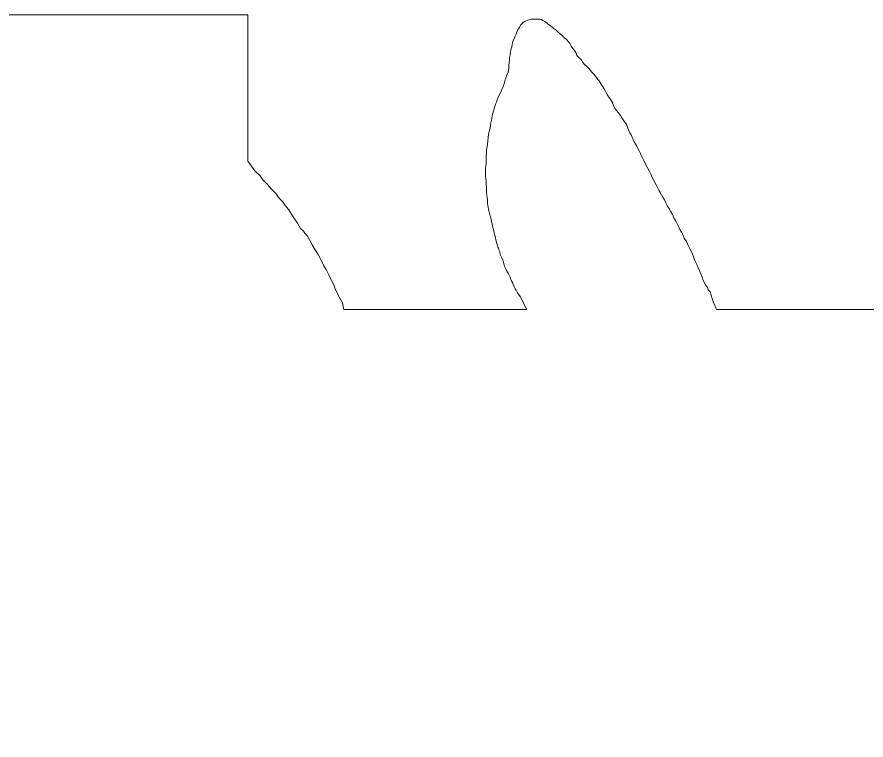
# Model space of a CAD drawing. Extents: x -1643653 to 4543381, y 1624270 to 13878484.
# Drawn here: x 688108 to 689549, y 8949769 to 8950997 of the extents above; entities that cross this region are included whole.
import ezdxf

# ---------------------------------------------------------------- set-up
doc = ezdxf.new("R2010")
doc.units = 0
doc.header["$LTSCALE"] = 200
doc.layers.add('1', color=7, linetype='Continuous', lineweight=13)
doc.layers.add('29', color=7, linetype='Continuous', lineweight=13)

msp = doc.modelspace()

# ---------------------------------------------------------------- linework, layer by layer
at = {"layer": '1', "lineweight": 25}
msp.add_spline([(814781, 9009175.5), (814787.2, 9009173.4), (814796.9, 9009173.4), (814799.4, 9009172.4), (814805.1, 9009174.5), (814805.6, 9009176.5), (814811.7, 9009179.5), (814811.7, 9009179.5), (814801.5, 9009181), (814790.7, 9009181.5), (814784.1, 9009183.1), (814777.4, 9009185.1), (814778.4, 9009175.5)], degree=3, dxfattribs=at)
at = {"layer": '29'}
for p, q in [((688662.9, 8950500.1), (688685.5, 8950500.1)), ((688685.5, 8950500.1), (688973.1, 8950500.1)), ((689294.8, 8950500.1), (690377.4, 8950500.1))]:
    msp.add_line(p, q, dxfattribs=at)
for points in [[(687082.3, 8951500.1), (688000, 8951500.1), (688000, 8951000.1), (688500, 8951000.1), (688500, 8950751.6)], [(688934.6, 8950883.4), (688936, 8950888.3), (688937.7, 8950892.7), (688939.3, 8950897.6), (688941.4, 8950902.6), (688941.8, 8950905.7), (688942.4, 8950909.4), (688942.8, 8950913.1), (688942.4, 8950914.3), (688943.1, 8950919.2), (688943.5, 8950923.4), (688943.7, 8950928), (688944.9, 8950932.2), (688945.5, 8950936), (688946.3, 8950940.6), (688947.5, 8950945.9), (688948.1, 8950949.8), (688948.9, 8950953.3), (688950, 8950955.9), (688952.5, 8950961.2), (688953.4, 8950963.7), (688954.8, 8950967.5), (688956.1, 8950970.5), (688958.1, 8950974.5), (688959.3, 8950976.5), (688960.8, 8950979.2), (688962.7, 8950982.7), (688965.8, 8950986.1), (688967, 8950987.1), (688969.8, 8950988.9), (688974.9, 8950991.1), (688977.6, 8950992.4), (688980.8, 8950992.7), (688985.2, 8950993.1), (688988.8, 8950993), (688994.4, 8950992.9), (688997.2, 8950992.1), (689000.3, 8950990.6), (689003.9, 8950988.6), (689007.5, 8950986), (689010.2, 8950983.8), (689013.4, 8950981.7), (689016.3, 8950979.5), (689019.8, 8950976.4), (689022.8, 8950973.9), (689026.5, 8950970.6), (689029.4, 8950968.3), (689032.3, 8950965.7), (689036.2, 8950962.4), (689040.5, 8950958.2), (689044.2, 8950953.9), (689046.1, 8950951.3), (689048.6, 8950946.8), (689051.2, 8950943), (689053.1, 8950941.6), (689056.4, 8950936.5), (689058.1, 8950931.2), (689061.6, 8950927.8), (689065.3, 8950924.1), (689067.9, 8950919), (689071.4, 8950915.3), (689074.8, 8950912.5), (689078.4, 8950908.9), (689080.6, 8950906.1), (689084, 8950902.4), (689086.4, 8950899.8), (689089.9, 8950895.9), (689093.5, 8950890.5), (689095.6, 8950888.1), (689099, 8950882.6), (689101.6, 8950879.1), (689104.5, 8950874.5), (689106.8, 8950870.8), (689109.5, 8950864.7), (689112.3, 8950860.5), (689115.8, 8950856), (689117.5, 8950853), (689118.8, 8950850.4), (689119.8, 8950847.4), (689122.7, 8950841.4), (689128.8, 8950833.6), (689131.9, 8950829.2), (689134.6, 8950825.1), (689137.7, 8950820), (689142, 8950814), (689144.4, 8950807.8), (689147.8, 8950800.1), (689150.1, 8950796.7), (689151.6, 8950792.5), (689154.8, 8950785.8), (689158.5, 8950778.9), (689163.5, 8950769.3), (689165.9, 8950764.6), (689167.7, 8950760.4), (689169.7, 8950756.5), (689171.8, 8950752.8), (689174.2, 8950747.7), (689178, 8950740.6), (689180.7, 8950735.5), (689183.8, 8950729.5), (689185.9, 8950723.9)], [(688934.6, 8950883.4), (688936, 8950888.3), (688937.7, 8950892.7), (688939.3, 8950897.6), (688941.4, 8950902.6), (688941.8, 8950905.7), (688942.4, 8950909.4), (688942.8, 8950913.1), (688942.4, 8950914.3), (688943.1, 8950919.2), (688943.5, 8950923.4), (688943.7, 8950928), (688944.9, 8950932.2), (688945.5, 8950936), (688946.3, 8950940.6), (688947.5, 8950945.9), (688948.1, 8950949.8), (688948.9, 8950953.3), (688950, 8950955.9), (688952.5, 8950961.2), (688953.4, 8950963.7), (688954.8, 8950967.5), (688956.1, 8950970.5), (688958.1, 8950974.5), (688959.3, 8950976.5), (688960.8, 8950979.2), (688962.7, 8950982.7), (688965.8, 8950986.1), (688967, 8950987.1), (688969.8, 8950988.9), (688974.9, 8950991.1), (688977.6, 8950992.4), (688980.8, 8950992.7), (688985.2, 8950993.1), (688988.8, 8950993), (688994.4, 8950992.9), (688997.2, 8950992.1), (689000.3, 8950990.6), (689003.9, 8950988.6), (689007.5, 8950986), (689010.2, 8950983.8), (689013.4, 8950981.7), (689016.3, 8950979.5), (689019.8, 8950976.4), (689022.8, 8950973.9), (689026.5, 8950970.6), (689029.4, 8950968.3), (689032.3, 8950965.7), (689036.2, 8950962.4), (689040.5, 8950958.2), (689044.2, 8950953.9), (689046.1, 8950951.3), (689048.6, 8950946.8), (689051.2, 8950943), (689053.1, 8950941.6), (689056.4, 8950936.5), (689058.1, 8950931.2), (689061.6, 8950927.8), (689065.3, 8950924.1), (689067.9, 8950919), (689071.4, 8950915.3), (689074.8, 8950912.5), (689078.4, 8950908.9), (689080.6, 8950906.1), (689084, 8950902.4), (689086.4, 8950899.8), (689089.9, 8950895.9), (689093.5, 8950890.5), (689095.6, 8950888.1), (689099, 8950882.6), (689101.6, 8950879.1), (689104.5, 8950874.5), (689106.8, 8950870.8), (689109.5, 8950864.7), (689112.3, 8950860.5), (689115.8, 8950856), (689117.5, 8950853), (689118.8, 8950850.4), (689119.8, 8950847.4), (689122.7, 8950841.4), (689128.8, 8950833.6), (689131.9, 8950829.2), (689134.6, 8950825.1), (689137.7, 8950820), (689142, 8950814), (689144.4, 8950807.8), (689147.8, 8950800.1), (689150.1, 8950796.7), (689151.6, 8950792.5), (689154.8, 8950785.8), (689158.5, 8950778.9), (689163.5, 8950769.3), (689165.9, 8950764.6), (689167.7, 8950760.4), (689169.7, 8950756.5), (689171.8, 8950752.8), (689174.2, 8950747.7), (689178, 8950740.6), (689180.7, 8950735.5), (689183.8, 8950729.5), (689185.9, 8950723.9)], [(688973.1, 8950500), (688961.9, 8950522.1), (688957.6, 8950528.5), (688955.2, 8950532.9), (688953.6, 8950535.3), (688951.7, 8950538.7), (688950.2, 8950542.6), (688948.8, 8950545.7), (688947.3, 8950548.7), (688946.1, 8950551), (688944.9, 8950554.7), (688943.2, 8950558.5), (688941.5, 8950561.7), (688940.2, 8950563.6), (688938.6, 8950566.2), (688937.7, 8950568.2), (688936.4, 8950571.4), (688935.4, 8950573.5), (688934.7, 8950575.7), (688933.6, 8950579.9), (688932.3, 8950583.8), (688930.9, 8950587.5), (688930.4, 8950588.7), (688929.1, 8950590.8), (688928.2, 8950593.1), (688927.3, 8950598), (688926.5, 8950600.2), (688925.3, 8950603.8), (688924.2, 8950606), (688923.4, 8950608.3), (688922.2, 8950612), (688921.9, 8950613.6), (688921.2, 8950616.4), (688920.8, 8950618.4), (688919.8, 8950621.4), (688919.2, 8950624.2), (688918.5, 8950627.5), (688918, 8950630.1), (688917.2, 8950632.8), (688916.4, 8950635.7), (688914.9, 8950641.3), (688914.4, 8950645.5), (688913.4, 8950649.5), (688912.4, 8950653.4), (688911.4, 8950656.6), (688910.2, 8950661.1), (688909.8, 8950663.1), (688908.9, 8950667.3), (688908.4, 8950670.2), (688907.8, 8950673.5), (688907, 8950677.3), (688906.6, 8950679.6), (688906.5, 8950682.5), (688906.3, 8950686.5), (688906.1, 8950689.5), (688905.3, 8950694.1), (688905, 8950697.2), (688904.9, 8950701), (688904.8, 8950706.2), (688904.7, 8950709.8), (688904.3, 8950712.3), (688904.3, 8950716.1), (688903.5, 8950723), (688903.3, 8950726.5), (688903.3, 8950731.5), (688903, 8950735.6), (688903, 8950739.6), (688903.4, 8950743.1), (688903.9, 8950747.2), (688904.1, 8950752.2), (688904.1, 8950755.4), (688904.2, 8950759.6), (688904.5, 8950763.9), (688904.6, 8950768.5), (688904.9, 8950771), (688905.3, 8950773.9), (688905.7, 8950776.7), (688906.6, 8950780.8), (688906.7, 8950780.8), (688907.6, 8950792.2), (688907.9, 8950797.3), (688908.5, 8950800.1), (688909.9, 8950804.4), (688910.8, 8950807.6), (688911.6, 8950812.8), (688912.2, 8950817.2), (688913.3, 8950820.9), (688913.8, 8950825.5), (688914.2, 8950828.8), (688916, 8950834.7), (688917.5, 8950840.5), (688918.7, 8950844.8), (688920, 8950848.4), (688921.6, 8950851.9), (688922.9, 8950855.7), (688924.6, 8950860.3), (688927.9, 8950866.9), (688929.6, 8950870.8), (688931.1, 8950874.9), (688933.4, 8950879.3), (688934.6, 8950883.4)], [(688973.1, 8950500), (688961.9, 8950522.1), (688957.6, 8950528.5), (688955.2, 8950532.9), (688953.6, 8950535.3), (688951.7, 8950538.7), (688950.2, 8950542.6), (688948.8, 8950545.7), (688947.3, 8950548.7), (688946.1, 8950551), (688944.9, 8950554.7), (688943.2, 8950558.5), (688941.5, 8950561.7), (688940.2, 8950563.6), (688938.6, 8950566.2), (688937.7, 8950568.2), (688936.4, 8950571.4), (688935.4, 8950573.5), (688934.7, 8950575.7), (688933.6, 8950579.9), (688932.3, 8950583.8), (688930.9, 8950587.5), (688930.4, 8950588.7), (688929.1, 8950590.8), (688928.2, 8950593.1), (688927.3, 8950598), (688926.5, 8950600.2), (688925.3, 8950603.8), (688924.2, 8950606), (688923.4, 8950608.3), (688922.2, 8950612), (688921.9, 8950613.6), (688921.2, 8950616.4), (688920.8, 8950618.4), (688919.8, 8950621.4), (688919.2, 8950624.2), (688918.5, 8950627.5), (688918, 8950630.1), (688917.2, 8950632.8), (688916.4, 8950635.7), (688914.9, 8950641.3), (688914.4, 8950645.5), (688913.4, 8950649.5), (688912.4, 8950653.4), (688911.4, 8950656.6), (688910.2, 8950661.1), (688909.8, 8950663.1), (688908.9, 8950667.3), (688908.4, 8950670.2), (688907.8, 8950673.5), (688907, 8950677.3), (688906.6, 8950679.6), (688906.5, 8950682.5), (688906.3, 8950686.5), (688906.1, 8950689.5), (688905.3, 8950694.1), (688905, 8950697.2), (688904.9, 8950701), (688904.8, 8950706.2), (688904.7, 8950709.8), (688904.3, 8950712.3), (688904.3, 8950716.1), (688903.5, 8950723), (688903.3, 8950726.5), (688903.3, 8950731.5), (688903, 8950735.6), (688903, 8950739.6), (688903.4, 8950743.1), (688903.9, 8950747.2), (688904.1, 8950752.2), (688904.1, 8950755.4), (688904.2, 8950759.6), (688904.5, 8950763.9), (688904.6, 8950768.5), (688904.9, 8950771), (688905.3, 8950773.9), (688905.7, 8950776.7), (688906.6, 8950780.8), (688906.7, 8950780.8), (688907.6, 8950792.2), (688907.9, 8950797.3), (688908.5, 8950800.1), (688909.9, 8950804.4), (688910.8, 8950807.6), (688911.6, 8950812.8), (688912.2, 8950817.2), (688913.3, 8950820.9), (688913.8, 8950825.5), (688914.2, 8950828.8), (688916, 8950834.7), (688917.5, 8950840.5), (688918.7, 8950844.8), (688920, 8950848.4), (688921.6, 8950851.9), (688922.9, 8950855.7), (688924.6, 8950860.3), (688927.9, 8950866.9), (688929.6, 8950870.8), (688931.1, 8950874.9), (688933.4, 8950879.3), (688934.6, 8950883.4)], [(688500, 8950751.6), (688500, 8950751.6), (688503.1, 8950747.2), (688511.9, 8950735.6), (688520.6, 8950726.7), (688525.5, 8950720.1), (688533.3, 8950712.1), (688540.3, 8950703.7), (688548, 8950696.1), (688551.7, 8950690.1), (688558.4, 8950683.5), (688563.1, 8950676.7), (688569.2, 8950669.2), (688574.6, 8950660.9), (688578.9, 8950653.7), (688584.1, 8950646.4), (688589.2, 8950637.6), (688594.3, 8950632.8), (688596.6, 8950629.7), (688601, 8950624.7), (688604.4, 8950618), (688608.9, 8950609.9), (688614.1, 8950601.2), (688619, 8950593.2), (688623.7, 8950585), (688628.7, 8950574.1), (688632.8, 8950567.8), (688637, 8950558.6), (688642.2, 8950548.1), (688645.6, 8950541.8), (688647.8, 8950535.2), (688650.3, 8950529.7), (688654.7, 8950521.4), (688660.3, 8950511.3), (688661.5, 8950505.8), (688662.9, 8950500)], [(688500, 8950751.6), (688500, 8950751.6), (688503.1, 8950747.2), (688511.9, 8950735.6), (688520.6, 8950726.7), (688525.5, 8950720.1), (688533.3, 8950712.1), (688540.3, 8950703.7), (688548, 8950696.1), (688551.7, 8950690.1), (688558.4, 8950683.5), (688563.1, 8950676.7), (688569.2, 8950669.2), (688574.6, 8950660.9), (688578.9, 8950653.7), (688584.1, 8950646.4), (688589.2, 8950637.6), (688594.3, 8950632.8), (688596.6, 8950629.7), (688601, 8950624.7), (688604.4, 8950618), (688608.9, 8950609.9), (688614.1, 8950601.2), (688619, 8950593.2), (688623.7, 8950585), (688628.7, 8950574.1), (688632.8, 8950567.8), (688637, 8950558.6), (688642.2, 8950548.1), (688645.6, 8950541.8), (688647.8, 8950535.2), (688650.3, 8950529.7), (688654.7, 8950521.4), (688660.3, 8950511.3), (688661.5, 8950505.8), (688662.9, 8950500)], [(689185.9, 8950723.9), (689188.6, 8950718.8), (689192.4, 8950711.7), (689197.5, 8950701.3), (689199.1, 8950698.3), (689203.9, 8950690.8), (689206.5, 8950686.1), (689209.2, 8950681), (689211.9, 8950675.4), (689215.2, 8950670.2), (689216.8, 8950666.8), (689220.1, 8950661.2), (689222.6, 8950655.3), (689225.7, 8950649.8), (689229.6, 8950643.4), (689231.2, 8950639.6), (689233.5, 8950634.4), (689235.7, 8950631.2), (689237.8, 8950627.3), (689240.1, 8950621.2), (689244, 8950615.4), (689246.5, 8950609.6), (689249.9, 8950603.2), (689253.5, 8950595.6), (689256, 8950589.5), (689257.9, 8950583), (689261.4, 8950576.5), (689264.6, 8950569.6), (689269.1, 8950559.2), (689270.8, 8950555.1), (689272.3, 8950549.2), (689276.2, 8950541.7), (689279.5, 8950537.3), (689281, 8950533.3), (689284.2, 8950529.9), (689289.2, 8950513.2), (689292.7, 8950505.6), (689294.8, 8950500), (689294.8, 8950500)], [(689185.9, 8950723.9), (689188.6, 8950718.8), (689192.4, 8950711.7), (689197.5, 8950701.3), (689199.1, 8950698.3), (689203.9, 8950690.8), (689206.5, 8950686.1), (689209.2, 8950681), (689211.9, 8950675.4), (689215.2, 8950670.2), (689216.8, 8950666.8), (689220.1, 8950661.2), (689222.6, 8950655.3), (689225.7, 8950649.8), (689229.6, 8950643.4), (689231.2, 8950639.6), (689233.5, 8950634.4), (689235.7, 8950631.2), (689237.8, 8950627.3), (689240.1, 8950621.2), (689244, 8950615.4), (689246.5, 8950609.6), (689249.9, 8950603.2), (689253.5, 8950595.6), (689256, 8950589.5), (689257.9, 8950583), (689261.4, 8950576.5), (689264.6, 8950569.6), (689269.1, 8950559.2), (689270.8, 8950555.1), (689272.3, 8950549.2), (689276.2, 8950541.7), (689279.5, 8950537.3), (689281, 8950533.3), (689284.2, 8950529.9), (689289.2, 8950513.2), (689292.7, 8950505.6), (689294.8, 8950500), (689294.8, 8950500)]]:
    msp.add_lwpolyline(points, dxfattribs=at)

doc.saveas('drawing.dxf')
